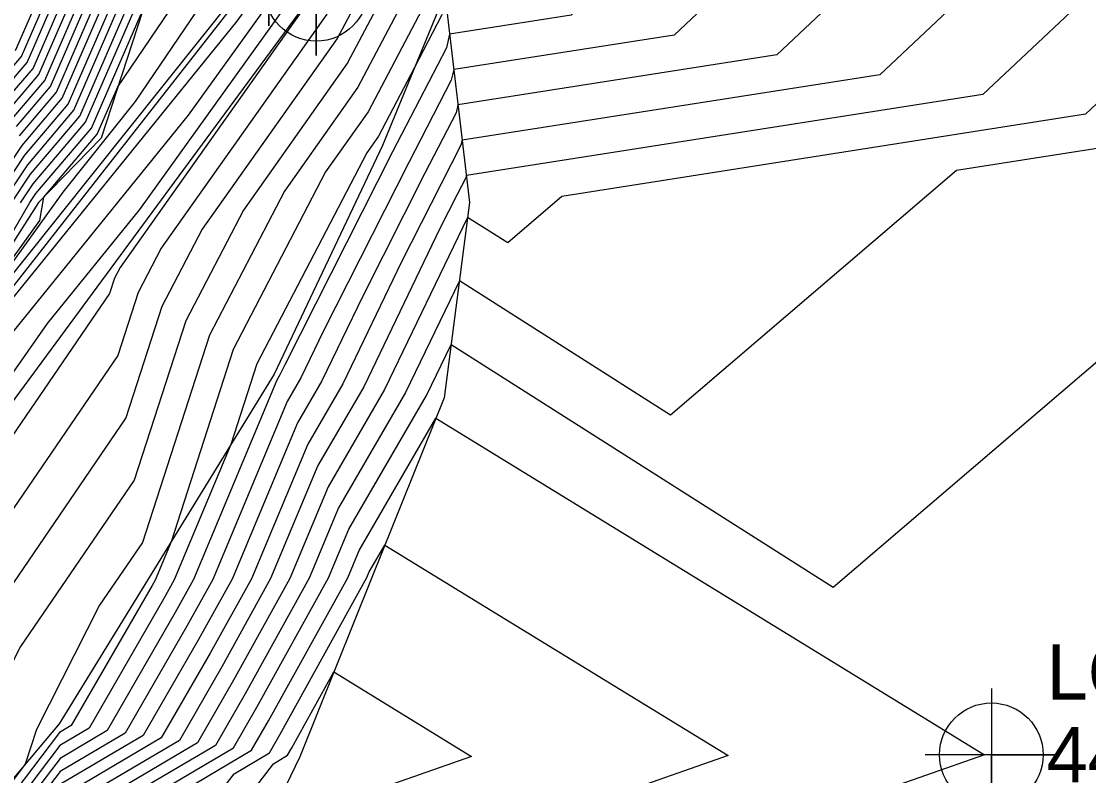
# Model space of a CAD drawing. Extents: x 2188792 to 2191981, y 386090 to 389710.
# Drawn here: x 2190439.7 to 2190488, y 387953.95 to 387988.09 of the extents above; entities that cross this region are included whole.
import ezdxf

# ---------------------------------------------------------------- set-up
doc = ezdxf.new("R2010")
doc.units = 0
for name, color, linetype in [('DTM Contours Major', 7, 'Continuous'), ('DTM Contours Minor', 7, 'Continuous'), ('Exist DTM Breakline', 7, 'Continuous'), ('Exist DTM Breakline Cogo Point CELL', 7, 'Continuous'), ('Exist DTM Breakline Underwater', 7, 'Continuous'), ('Exist DTM Breakline Underwater Cogo Point CELL', 7, 'Continuous'), ('Exist DTM Regular Point Underwater CELL', 7, 'Continuous'), ('Exist DTM Regular Point Underwater Cogo Elevation', 7, 'Continuous'), ('Exist DTM Regular Point Underwater Cogo Number', 7, 'Continuous'), ('PH Exist DTM Breakline', 7, 'Continuous')]:
    doc.layers.add(name, color=color, linetype=linetype)

msp = doc.modelspace()

# ---------------------------------------------------------------- linework, layer by layer
at = {"layer": 'DTM Contours Major'}
for points in [[(2190437.992, 387979.857), (2190439.736, 387982.468), (2190441.552, 387984.606), (2190444.155, 387990.614), (2190445.433, 387993.232), (2190449.077, 387999.265), (2190450.469, 388001.276), (2190454.105, 388007.29), (2190455.65, 388009.291), (2190459.241, 388015.214), (2190460.848, 388017.291), (2190464.525, 388022.15), (2190466.12, 388024.261), (2190469.779, 388029.094), (2190471.398, 388031.237), (2190475.036, 388036.044), (2190476.68, 388038.22), (2190480.296, 388042.998), (2190481.603, 388044.822), (2190484.893, 388049.095), (2190486.197, 388050.919), (2190489.489, 388055.191)], [(2190439.109, 387984.639), (2190440.23, 387985.959), (2190441.836, 387989.666), (2190444.626, 387995.382), (2190446.771, 387998.933), (2190449.748, 388003.235), (2190451.93, 388006.842), (2190455.17, 388011.041), (2190457.299, 388014.553), (2190460.611, 388018.832), (2190462.764, 388021.676), (2190466.08, 388026.065), (2190468.17, 388028.826), (2190471.566, 388033.321), (2190473.589, 388035.994), (2190477.07, 388040.601), (2190479.022, 388043.18), (2190481.816, 388047.079), (2190483.521, 388049.295), (2190486.38, 388053.295), (2190488.012, 388055.412)], [(2190436.393, 387973.509), (2190440.087, 387979.883), (2190440.363, 387980.297), (2190442.875, 387983.254), (2190445.223, 387988.673), (2190447.014, 387991.316), (2190447.684, 387992.334), (2190451.537, 387998.911), (2190455.759, 388006.119), (2190460.408, 388014.054), (2190463.124, 388017.654), (2190466.834, 388022.412), (2190467.179, 388023.047), (2190471.263, 388028.317), (2190475.023, 388033.169), (2190477.546, 388036.694), (2190482.398, 388042.993), (2190486.84, 388048.499), (2190491.059, 388053.729)], [(2190422.481, 387951.95), (2190429.043, 387959.796), (2190436.952, 387971.104), (2190447.268, 387983.841), (2190451.88, 387990.273), (2190453.329, 387992.604), (2190458.4, 388001.094), (2190469.074, 388018.453), (2190471.164, 388021.914), (2190472.841, 388023.729), (2190485.612, 388037.553), (2190489.125, 388042.462)], [(2190497.973, 388041.28), (2190480.347, 388027.839), (2190474.998, 388022.049), (2190474.699, 388021.725), (2190470.178, 388014.242), (2190469.923, 388013.827), (2190469.537, 388013.181), (2190456.075, 387989.503), (2190456.011, 387989.152), (2190454.465, 387986.205), (2190449.75, 387979.545), (2190447.138, 387974.53), (2190444.808, 387967.319), (2190439.661, 387959.791), (2190437.395, 387955.321), (2190436.204, 387951.692)], [(2190496.006, 387953.661), (2190498.334, 387966.198), (2190497.902, 387980.727), (2190497.668, 387981.989), (2190497.332, 387982.687), (2190512.42, 388012.14), (2190514.171, 388014.192), (2190518.637, 388021.034), (2190509.942, 388019.947), (2190509.602, 388019.695), (2190505.289, 388016.496), (2190504.951, 388015.151), (2190494.287, 387984.647), (2190492.522, 387982.985), (2190482.023, 387981.338), (2190469.075, 387970.271), (2190459.525, 387976.339), (2190457.09, 387971.29), (2190454.054, 387966.063), (2190452.728, 387962.887), (2190449.834, 387957.656), (2190448.485, 387955.319), (2190443.994, 387952.667)], [(2190488.559, 388019.406), (2190487.363, 388014.639), (2190482.097, 387999.576), (2190469.24, 387987.469), (2190459.271, 387985.905), (2190459.158, 387985.42), (2190457.232, 387981.697), (2190453.377, 387974.086), (2190452.348, 387971.951), (2190451.731, 387970.889), (2190448.367, 387962.834), (2190447.196, 387960.718), (2190444.402, 387955.879), (2190441.464, 387954.143), (2190439.711, 387951.837)]]:
    msp.add_lwpolyline(points, dxfattribs=at)
at = {"layer": 'DTM Contours Minor'}
for points in [[(2190439.437, 387986.77), (2190440.445, 387989.097), (2190444.141, 387996.672), (2190445.387, 387998.734), (2190449.316, 388004.411), (2190450.624, 388006.574), (2190454.883, 388012.092), (2190456.134, 388014.156), (2190460.469, 388019.756), (2190461.707, 388021.393), (2190466.056, 388027.148), (2190467.205, 388028.666), (2190471.667, 388034.571), (2190472.721, 388035.964), (2190477.304, 388042.029), (2190478.257, 388043.288), (2190481.943, 388048.433), (2190482.699, 388049.415), (2190486.49, 388054.72), (2190487.126, 388055.544), (2190491.033, 388061.025)], [(2190438.859, 387985.508), (2190439.701, 387986.5), (2190440.909, 387989.287), (2190444.303, 387996.242), (2190445.848, 387998.801), (2190449.46, 388004.019), (2190451.059, 388006.663), (2190454.978, 388011.742), (2190456.522, 388014.288), (2190460.516, 388019.448), (2190462.06, 388021.487), (2190466.064, 388026.787), (2190467.527, 388028.719), (2190471.633, 388034.154), (2190473.01, 388035.974), (2190477.226, 388041.553), (2190478.512, 388043.252), (2190481.9, 388047.982), (2190482.973, 388049.375), (2190486.454, 388054.245), (2190487.421, 388055.5), (2190491.003, 388060.524)], [(2190438.984, 387985.074), (2190439.966, 387986.229), (2190441.372, 387989.476), (2190444.464, 387995.812), (2190446.309, 387998.867), (2190449.604, 388003.627), (2190451.494, 388006.753), (2190455.074, 388011.392), (2190456.911, 388014.421), (2190460.564, 388019.14), (2190462.412, 388021.582), (2190466.072, 388026.426), (2190467.848, 388028.773), (2190471.6, 388033.738), (2190473.3, 388035.984), (2190477.148, 388041.077), (2190478.767, 388043.216), (2190481.858, 388047.53), (2190483.247, 388049.335), (2190486.417, 388053.77), (2190487.717, 388055.456), (2190490.972, 388060.023)], [(2190438.411, 387979.862), (2190439.862, 387982.034), (2190441.817, 387984.336), (2190444.619, 387990.803), (2190445.595, 387992.802), (2190449.538, 387999.331), (2190450.613, 388000.884), (2190454.541, 388007.379), (2190455.746, 388008.94), (2190459.629, 388015.347), (2190460.895, 388016.982), (2190464.878, 388022.244), (2190466.128, 388023.9), (2190470.101, 388029.148), (2190471.364, 388030.82), (2190475.325, 388036.054), (2190476.602, 388037.743), (2190480.551, 388042.962), (2190481.561, 388044.371), (2190485.167, 388049.055), (2190486.16, 388050.444), (2190489.784, 388055.147)], [(2190438.83, 387979.867), (2190439.987, 387981.599), (2190442.081, 387984.065), (2190445.083, 387990.993), (2190445.756, 387992.373), (2190449.999, 387999.398), (2190450.757, 388000.492), (2190454.976, 388007.469), (2190455.842, 388008.59), (2190460.017, 388015.479), (2190460.943, 388016.674), (2190465.23, 388022.339), (2190466.137, 388023.539), (2190470.422, 388029.201), (2190471.33, 388030.403), (2190475.614, 388036.064), (2190476.524, 388037.267), (2190480.806, 388042.926), (2190481.519, 388043.92), (2190485.441, 388049.015), (2190486.123, 388049.969), (2190490.08, 388055.103)], [(2190439.235, 387984.205), (2190440.495, 387985.688), (2190442.3, 387989.855), (2190444.787, 387994.952), (2190447.232, 387999), (2190449.892, 388002.843), (2190452.365, 388006.932), (2190455.266, 388010.691), (2190457.687, 388014.685), (2190460.658, 388018.523), (2190463.116, 388021.771), (2190466.088, 388025.704), (2190468.492, 388028.88), (2190471.532, 388032.904), (2190473.878, 388036.004), (2190476.992, 388040.124), (2190479.277, 388043.143), (2190481.773, 388046.628), (2190483.796, 388049.255), (2190486.343, 388052.819), (2190488.307, 388055.368)], [(2190439.249, 387979.872), (2190440.112, 387981.165), (2190442.346, 387983.795), (2190445.547, 387991.182), (2190445.918, 387991.943), (2190450.46, 387999.464), (2190450.901, 388000.1), (2190455.411, 388007.558), (2190455.937, 388008.24), (2190460.406, 388015.611), (2190460.99, 388016.366), (2190465.582, 388022.433), (2190466.145, 388023.178), (2190470.744, 388029.255), (2190471.297, 388029.986), (2190475.904, 388036.074), (2190476.446, 388036.791), (2190481.061, 388042.889), (2190481.476, 388043.468), (2190485.715, 388048.975), (2190486.086, 388049.494), (2190490.375, 388055.059)], [(2190439.36, 387983.771), (2190440.759, 387985.418), (2190442.764, 387990.045), (2190444.949, 387994.522), (2190447.693, 387999.066), (2190450.036, 388002.452), (2190452.8, 388007.021), (2190455.362, 388010.341), (2190458.076, 388014.817), (2190460.706, 388018.215), (2190463.469, 388021.866), (2190466.096, 388025.343), (2190468.814, 388028.934), (2190471.499, 388032.487), (2190474.168, 388036.014), (2190476.914, 388039.648), (2190479.532, 388043.107), (2190481.731, 388046.176), (2190484.07, 388049.215), (2190486.307, 388052.344), (2190488.603, 388055.324)], [(2190439.485, 387983.337), (2190441.023, 387985.147), (2190443.228, 387990.235), (2190445.11, 387994.092), (2190448.154, 387999.132), (2190450.18, 388002.06), (2190453.235, 388007.111), (2190455.458, 388009.991), (2190458.464, 388014.95), (2190460.753, 388017.907), (2190463.821, 388021.96), (2190466.104, 388024.982), (2190469.135, 388028.987), (2190471.465, 388032.07), (2190474.457, 388036.024), (2190476.836, 388039.172), (2190479.787, 388043.071), (2190481.688, 388045.725), (2190484.344, 388049.175), (2190486.27, 388051.869), (2190488.898, 388055.28)], [(2190439.611, 387982.902), (2190441.288, 387984.877), (2190443.692, 387990.424), (2190445.272, 387993.662), (2190448.615, 387999.199), (2190450.325, 388001.668), (2190453.67, 388007.2), (2190455.554, 388009.641), (2190458.852, 388015.082), (2190460.801, 388017.599), (2190464.173, 388022.055), (2190466.112, 388024.621), (2190469.457, 388029.041), (2190471.431, 388031.653), (2190474.746, 388036.034), (2190476.758, 388038.696), (2190480.042, 388043.034), (2190481.646, 388045.274), (2190484.618, 388049.135), (2190486.233, 388051.394), (2190489.193, 388055.236)], [(2190439.668, 387979.878), (2190440.238, 387980.731), (2190442.61, 387983.524), (2190446.011, 387991.372), (2190446.079, 387991.513), (2190450.922, 387999.53), (2190451.045, 387999.709), (2190455.846, 388007.648), (2190456.033, 388007.89), (2190460.794, 388015.743), (2190461.037, 388016.058), (2190465.934, 388022.528), (2190466.153, 388022.817), (2190471.066, 388029.309), (2190471.263, 388029.569), (2190476.193, 388036.084), (2190476.368, 388036.315), (2190481.316, 388042.853), (2190481.434, 388043.017), (2190485.989, 388048.935), (2190486.05, 388049.019), (2190490.513, 388054.811)], [(2190435.376, 387971.909), (2190440.54, 387979.076), (2190440.714, 387980.128), (2190443.139, 387982.983), (2190444.067, 387985.125), (2190448.176, 387991.188), (2190449.713, 387993.524), (2190452.25, 387997.854), (2190455.03, 388002.6), (2190458.091, 388007.825), (2190466.157, 388018.515), (2190468.19, 388021.822), (2190468.337, 388022.065), (2190469.353, 388023.165), (2190469.971, 388024.302), (2190471.305, 388026.023), (2190472.533, 388027.609), (2190479.862, 388037.847), (2190484.022, 388043.247), (2190487.83, 388047.968), (2190491.446, 388052.452)], [(2190434.33, 387970.279), (2190441.587, 387980.351), (2190444.865, 387984.459), (2190449.338, 387991.06), (2190451.742, 387994.713), (2190452.963, 387996.797), (2190454.301, 387999.082), (2190455.774, 388001.596), (2190459.656, 388006.741), (2190468.411, 388020.98), (2190469.044, 388022.027), (2190471.547, 388024.737), (2190473.417, 388026.762), (2190482.178, 388039.001), (2190485.645, 388043.502), (2190488.819, 388047.437)], [(2190421.177, 387953.704), (2190431.258, 387966.392), (2190431.735, 387966.874), (2190431.903, 387967.058), (2190432.546, 387967.74), (2190433.284, 387968.65), (2190436.607, 387973.261), (2190449.349, 387989.234), (2190450.5, 387990.932), (2190453.155, 387994.968), (2190453.614, 387995.705), (2190453.79, 387996), (2190468.632, 388020.138), (2190469.751, 388021.99), (2190471.979, 388024.401), (2190477.482, 388030.359), (2190484.493, 388040.155), (2190487.269, 388043.757), (2190489.809, 388046.907)], [(2190493.741, 388044.748), (2190473.704, 388023.057), (2190472.578, 388021.838), (2190469.515, 388016.769), (2190463.009, 388006.187), (2190453.171, 387989.714), (2190453.071, 387989.537), (2190453.07, 387989.535), (2190453.059, 387989.513), (2190444.167, 387976.953), (2190443.916, 387976.471), (2190443.692, 387975.777), (2190428.917, 387954.168), (2190428.405, 387953.157)], [(2190420.232, 387951.855), (2190426.623, 387959.899), (2190431.949, 387966.267), (2190433.013, 387967.789), (2190449.466, 387988.103), (2190451.289, 387990.645), (2190453.472, 387994.154), (2190456.095, 387998.547), (2190468.853, 388019.295), (2190470.457, 388021.952), (2190472.41, 388024.065), (2190481.547, 388033.956), (2190486.809, 388041.308), (2190488.892, 388044.012)], [(2190496.57, 388042.449), (2190484.836, 388033.501), (2190474.567, 388022.385), (2190473.992, 388021.763), (2190469.957, 388015.085), (2190467.618, 388011.28), (2190464.082, 388005.358), (2190455.073, 387989.514), (2190455.031, 387989.28), (2190453.996, 387987.308), (2190447.889, 387978.681), (2190446.064, 387975.177), (2190444.436, 387970.139), (2190436.08, 387957.917), (2190434.398, 387954.599), (2190433.515, 387951.907)], [(2190426.137, 387953.324), (2190440.891, 387974.42), (2190445.069, 387979.579), (2190452.471, 387989.901), (2190453.187, 387991.053), (2190460.704, 388003.64), (2190469.294, 388017.611), (2190471.871, 388021.876), (2190473.273, 388023.393), (2190489.677, 388041.151)], [(2190499.249, 388039.589), (2190478.901, 388024.497), (2190475.858, 388022.176), (2190475.429, 388021.713), (2190475.406, 388021.687), (2190474.992, 388021.003), (2190473.292, 388014.229), (2190472.345, 388011.519), (2190466.437, 388005.956), (2190457.076, 387989.491), (2190456.991, 387989.025), (2190454.934, 387985.103), (2190451.611, 387980.409), (2190448.212, 387973.883), (2190445.18, 387964.5), (2190443.242, 387961.666), (2190440.392, 387956.042), (2190439.875, 387954.468), (2190437.712, 387951.622)], [(2190489.325, 388039.164), (2190474.135, 388022.721), (2190473.285, 388021.801), (2190469.736, 388015.927), (2190465.314, 388008.734), (2190458.626, 387997.536), (2190454.072, 387989.526), (2190454.05, 387989.407), (2190453.527, 387988.41), (2190446.028, 387977.817), (2190444.99, 387975.824), (2190444.064, 387972.958), (2190432.498, 387956.042), (2190431.401, 387953.878)], [(2190500.399, 388037.378), (2190478.522, 388021.152), (2190476.81, 388014.331), (2190474.783, 388008.533), (2190462.143, 387996.63), (2190458.077, 387989.48), (2190457.971, 387988.897), (2190455.402, 387984), (2190453.472, 387981.273), (2190449.286, 387973.236), (2190446.476, 387964.539), (2190445.75, 387962.802), (2190445.614, 387962.555), (2190441.953, 387956.214), (2190441.424, 387955.902), (2190438.212, 387951.676)], [(2190501.55, 388035.168), (2190481.868, 388020.57), (2190480.327, 388014.434), (2190477.221, 388005.547), (2190459.927, 387989.262), (2190458.89, 387989.1), (2190458.718, 387988.358), (2190457.5, 387986.003), (2190455.871, 387982.897), (2190455.332, 387982.137), (2190450.361, 387972.589), (2190449.18, 387968.935), (2190446.623, 387962.812), (2190446.141, 387961.943), (2190442.769, 387956.102), (2190441.437, 387955.316), (2190438.712, 387951.729)], [(2190502.7, 388032.957), (2190485.214, 388019.988), (2190483.845, 388014.536), (2190479.659, 388002.562), (2190464.584, 387988.366), (2190459.08, 387987.502), (2190458.938, 387986.889), (2190456.501, 387982.177), (2190451.622, 387972.544), (2190451.4, 387972.084), (2190451.267, 387971.854), (2190447.495, 387962.823), (2190446.669, 387961.33), (2190443.586, 387955.99), (2190441.451, 387954.729), (2190439.212, 387951.783)], [(2190502.008, 387952.657), (2190502.79, 387954.169), (2190502.115, 387976.844), (2190501.293, 387981.279), (2190500.111, 387983.733), (2190512.989, 388008.869), (2190516.522, 388013.011), (2190525.534, 388026.819), (2190507.988, 388024.625), (2190507.301, 388024.115), (2190498.597, 388017.66), (2190497.916, 388014.946), (2190489.411, 387990.618), (2190483.209, 387984.778), (2190459.841, 387981.112), (2190459.818, 387981.014), (2190459.427, 387980.257), (2190458.643, 387978.709), (2190455.194, 387971.554), (2190453.125, 387967.993), (2190450.983, 387962.866), (2190448.779, 387958.881), (2190446.852, 387955.543), (2190441.505, 387952.384)], [(2190500.76, 387953.501), (2190500.009, 387978.785), (2190499.48, 387981.634), (2190498.721, 387983.21), (2190512.705, 388010.505), (2190515.347, 388013.602), (2190522.085, 388023.927), (2190508.965, 388022.286), (2190508.452, 388021.905), (2190501.943, 388017.078), (2190501.434, 388015.048), (2190491.849, 387987.632), (2190487.866, 387983.882), (2190464.168, 387980.164), (2190461.711, 387978.064), (2190459.899, 387979.215), (2190456.142, 387971.422), (2190453.59, 387967.028), (2190451.856, 387962.876), (2190449.307, 387958.269), (2190447.668, 387955.431), (2190442.216, 387952.211)], [(2190490.881, 388014.741), (2190484.535, 387996.59), (2190473.896, 387986.572), (2190459.461, 387984.307), (2190459.378, 387983.951), (2190457.964, 387981.217), (2190455.133, 387975.627), (2190453.297, 387971.819), (2190452.196, 387969.924), (2190449.239, 387962.844), (2190447.724, 387960.106), (2190445.219, 387955.767), (2190441.478, 387953.557)], [(2190494.398, 388014.844), (2190486.973, 387993.604), (2190478.553, 387985.675), (2190459.651, 387982.71), (2190459.598, 387982.483), (2190458.695, 387980.737), (2190456.888, 387977.168), (2190454.245, 387971.687), (2190452.661, 387968.959), (2190450.111, 387962.855), (2190448.252, 387959.493), (2190446.035, 387955.655), (2190441.491, 387952.97)], [(2190445.772, 387953.123), (2190449.301, 387955.207), (2190450.362, 387957.044), (2190453.6, 387962.897), (2190454.519, 387965.098), (2190458.039, 387971.157), (2190459.15, 387973.462), (2190476.438, 387962.478), (2190494.034, 387977.517), (2190489.719, 387954.287), (2190489.619, 387951.446)], [(2190447.55, 387953.579), (2190450.118, 387955.095), (2190450.889, 387956.432), (2190454.472, 387962.908), (2190454.984, 387964.133), (2190458.465, 387970.127), (2190483.012, 387955.064), (2190483.289, 387954.894), (2190464.606, 387948.344)], [(2190446.054, 387949.751), (2190449.328, 387954.035), (2190450.934, 387954.983), (2190451.417, 387955.819), (2190455.344, 387962.919), (2190455.448, 387963.167), (2190456.156, 387964.385), (2190461.143, 387961.325), (2190471.682, 387954.857), (2190459.997, 387950.761)], [(2190447.087, 387949.232), (2190451.106, 387954.491), (2190451.751, 387954.871), (2190451.944, 387955.207), (2190453.846, 387958.644), (2190460.076, 387954.821), (2190455.387, 387953.177), (2190454.176, 387952.209), (2190454.505, 387943.598), (2190448.677, 387940.518), (2190450.921, 387927.892), (2190442.362, 387937.18), (2190444.21, 387942.317), (2190444.836, 387943.491), (2190447.087, 387949.232)]]:
    msp.add_lwpolyline(points, dxfattribs=at)
at = {"layer": 'Exist DTM Breakline'}
msp.add_lwpolyline([(2190531.414, 387983.348), (2190523.321, 387982.244), (2190518.205, 387990.72), (2190532.706, 388005.307), (2190545.06, 388009.51), (2190544.98, 388025.171), (2190553.65, 388044.533), (2190565.286, 388076.436), (2190564.881, 388091.069), (2190553.516, 388090.538), (2190520.701, 388063.835), (2190493.776, 388044.778), (2190468.123, 388022.077), (2190450.903, 387990.888), (2190420.065, 387951.529), (2190427.502, 387947.08), (2190422.045, 387940.172), (2190405.691, 387955.628), (2190413.085, 387959.873)], dxfattribs=at)
at = {"layer": 'Exist DTM Breakline Cogo Point CELL'}
msp.add_lwpolyline([(2190450.903, 387993.888), (2190450.903, 387987.888), (2190450.903, 387990.888), (2190453.903, 387990.888), (2190447.903, 387990.888)], dxfattribs=at)
at = {"layer": 'Exist DTM Breakline Underwater'}
msp.add_lwpolyline([(2190403.852, 387962.269), (2190405.765, 387954.298), (2190422.122, 387935.582), (2190430.948, 387946.046), (2190425.778, 387952.525), (2190453.048, 387989.538), (2190475.467, 388021.684), (2190500.611, 388042.284), (2190524.98, 388062.012), (2190552.315, 388088.059), (2190559.067, 388087.393), (2190562.19, 388079.996), (2190548.779, 388046.325), (2190540.282, 388024.168), (2190543.79, 388012.849), (2190529.646, 388006.42), (2190516.3, 387989.822), (2190521.271, 387977.367), (2190531.94, 387980.069)], dxfattribs=at)
at = {"layer": 'Exist DTM Breakline Underwater Cogo Point CELL'}
msp.add_lwpolyline([(2190453.048, 387992.538), (2190453.048, 387986.538), (2190453.048, 387989.538), (2190456.048, 387989.538), (2190450.048, 387989.538)], dxfattribs=at)
msp.add_circle((2190453.048, 387989.538), 2.344, dxfattribs=at)
at = {"layer": 'Exist DTM Regular Point Underwater CELL'}
msp.add_lwpolyline([(2190483.602, 387957.895), (2190483.602, 387951.895), (2190483.602, 387954.895), (2190486.602, 387954.895), (2190480.602, 387954.895)], dxfattribs=at)
msp.add_circle((2190483.602, 387954.895), 2.344, dxfattribs=at)
at = {"layer": 'PH Exist DTM Breakline'}
for points in [[(2190520.752, 388094.857), (2190515.544, 388087.941), (2190510.336, 388081.025), (2190505.128, 388074.108), (2190499.919, 388067.192), (2190495.294, 388061.104), (2190490.668, 388055.015), (2190486.043, 388048.927), (2190481.417, 388042.839), (2190476.331, 388036.088), (2190471.244, 388029.338), (2190466.158, 388022.588), (2190461.071, 388015.838), (2190456.086, 388007.697), (2190451.101, 387999.556), (2190446.116, 387991.415), (2190443.312, 387982.806)], [(2190458.846, 387989.471), (2190459.987, 387979.889), (2190458.835, 387971.046), (2190455.567, 387962.921), (2190452.298, 387954.797), (2190449.116, 387948.214), (2190445.376, 387942.105), (2190441.636, 387935.995), (2190437.871, 387930.123), (2190434.257, 387925.814), (2190433.022, 387924.161), (2190430.148, 387920.192), (2190426.54, 387919.536), (2190420.463, 387919.986), (2190414.817, 387917.123)], [(2190458.846, 387989.471), (2190458.651, 387988.809), (2190456.052, 387982.471), (2190451.139, 387972.12), (2190445.405, 387962.798)], [(2190443.312, 387982.806), (2190440.481, 387979.888), (2190436.398, 387973.501), (2190433.196, 387969.823), (2190428.481, 387965.581), (2190426.758, 387963.887)], [(2190445.405, 387962.798), (2190441.415, 387956.288), (2190437.443, 387951.593), (2190434.08, 387947.178), (2190428.998, 387939.67), (2190425.874, 387934.774), (2190423.496, 387930.624), (2190421.379, 387927.516), (2190420.112, 387926.9), (2190418.647, 387926.395), (2190413.666, 387927.294)]]:
    msp.add_lwpolyline(points, dxfattribs=at)

# ---------------------------------------------------------------- texts
at = {"layer": 'Exist DTM Regular Point Underwater Cogo Elevation'}
msp.add_text('44.61', height=2.5, dxfattribs=at).set_placement((2190486.102, 387953.645))
at = {"layer": 'Exist DTM Regular Point Underwater Cogo Number'}
msp.add_text('LC586', height=2.5, dxfattribs=at).set_placement((2190486.102, 387957.395))

doc.saveas('drawing.dxf')
